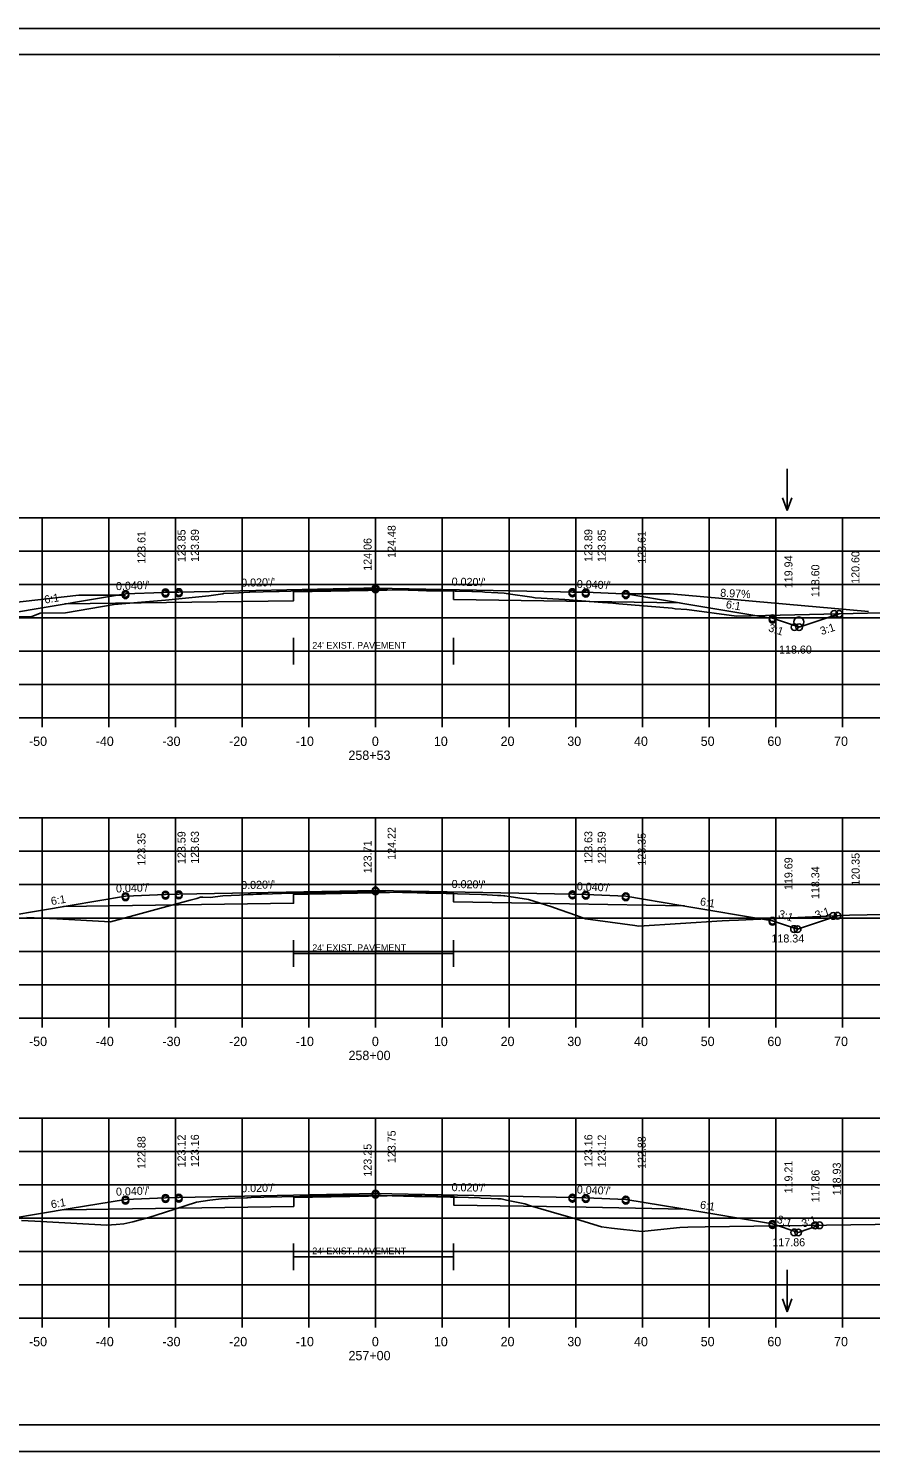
# Model space of a CAD drawing. Extents: x 1175611 to 1176402, y -433344 to -416213.
# Drawn here: x 1175728.9 to 1175855.2, y -420543.3 to -420329.9 of the extents above; entities that cross this region are included whole.
import ezdxf

# ---------------------------------------------------------------- set-up
doc = ezdxf.new("R2010")
doc.units = 0
for name, color, linetype in [('R_Alt Surface', 7, 'Continuous'), ('R_Axis', 7, 'Continuous'), ('R_Axis Annot', 7, 'Continuous'), ('R_Border', 7, 'Continuous'), ('R_Drive', 7, 'Continuous'), ('R_Exist Surface', 7, 'Continuous'), ('R_Fin Surface', 7, 'Continuous'), ('R_Grid', 7, 'Continuous'), ('R_No Plot', 7, 'Continuous'), ('R_Water', 7, 'Continuous'), ('R_Water Annot', 7, 'Continuous'), ('R_Xsect Elev', 7, 'Continuous'), ('R_Xsect Slope', 7, 'Continuous')]:
    doc.layers.add(name, color=color, linetype=linetype)

msp = doc.modelspace()

# ---------------------------------------------------------------- linework, layer by layer
at = {"layer": 'R_Alt Surface'}
for p, q in [((1175768.67, -420423.27), (1175792.67, -420423.27)), ((1175768.67, -420468.6), (1175792.67, -420468.6)), ((1175768.67, -420514.05), (1175792.67, -420514.05))]:
    msp.add_line(p, q, dxfattribs=at)
for points in [[(1175734.38, -420416.19), (1175768.67, -420415.7), (1175768.67, -420414.38), (1175785.47, -420414.05), (1175792.67, -420414.19), (1175792.67, -420415.51), (1175826.52, -420416.02)], [(1175768.67, -420425.27), (1175768.67, -420421.27)], [(1175792.67, -420425.27), (1175792.67, -420421.27)], [(1175734.18, -420461.55), (1175768.67, -420461.06), (1175768.67, -420459.74), (1175785.47, -420459.41), (1175792.67, -420459.55), (1175792.67, -420460.87), (1175810.05, -420461.13), (1175827.29, -420461.47)], [(1175768.67, -420470.6), (1175768.67, -420466.6)], [(1175792.67, -420470.6), (1175792.67, -420466.6)], [(1175734.18, -420507), (1175768.7, -420506.51), (1175768.7, -420505.19), (1175785.5, -420504.86), (1175792.7, -420505), (1175792.7, -420506.32), (1175810.08, -420506.58), (1175827.29, -420506.92)], [(1175768.67, -420516.05), (1175768.67, -420512.05)], [(1175792.67, -420516.05), (1175792.67, -420512.05)]]:
    msp.add_lwpolyline(points, dxfattribs=at)
at = {"layer": 'R_Axis'}
for p, q in [((1175640.97, -420433.27), (1175920.97, -420433.27)), ((1175730.97, -420434.67), (1175730.97, -420433.27)), ((1175740.97, -420434.67), (1175740.97, -420433.27)), ((1175750.97, -420434.67), (1175750.97, -420433.27)), ((1175760.97, -420434.67), (1175760.97, -420433.27)), ((1175770.97, -420434.67), (1175770.97, -420433.27)), ((1175780.97, -420434.67), (1175780.97, -420433.27)), ((1175790.97, -420434.67), (1175790.97, -420433.27)), ((1175800.97, -420434.67), (1175800.97, -420433.27)), ((1175810.97, -420434.67), (1175810.97, -420433.27)), ((1175820.97, -420434.67), (1175820.97, -420433.27)), ((1175830.97, -420434.67), (1175830.97, -420433.27)), ((1175840.97, -420434.67), (1175840.97, -420433.27)), ((1175850.97, -420434.67), (1175850.97, -420433.27)), ((1175640.97, -420478.27), (1175920.97, -420478.27)), ((1175730.97, -420479.67), (1175730.97, -420478.27)), ((1175740.97, -420479.67), (1175740.97, -420478.27)), ((1175750.97, -420479.67), (1175750.97, -420478.27)), ((1175760.97, -420479.67), (1175760.97, -420478.27)), ((1175770.97, -420479.67), (1175770.97, -420478.27)), ((1175780.97, -420479.67), (1175780.97, -420478.27)), ((1175790.97, -420479.67), (1175790.97, -420478.27)), ((1175800.97, -420479.67), (1175800.97, -420478.27)), ((1175810.97, -420479.67), (1175810.97, -420478.27)), ((1175820.97, -420479.67), (1175820.97, -420478.27)), ((1175830.97, -420479.67), (1175830.97, -420478.27)), ((1175840.97, -420479.67), (1175840.97, -420478.27)), ((1175850.97, -420479.67), (1175850.97, -420478.27)), ((1175640.97, -420523.27), (1175920.97, -420523.27)), ((1175730.97, -420524.67), (1175730.97, -420523.27)), ((1175740.97, -420524.67), (1175740.97, -420523.27)), ((1175750.97, -420524.67), (1175750.97, -420523.27)), ((1175760.97, -420524.67), (1175760.97, -420523.27)), ((1175770.97, -420524.67), (1175770.97, -420523.27)), ((1175780.97, -420524.67), (1175780.97, -420523.27)), ((1175790.97, -420524.67), (1175790.97, -420523.27)), ((1175800.97, -420524.67), (1175800.97, -420523.27)), ((1175810.97, -420524.67), (1175810.97, -420523.27)), ((1175820.97, -420524.67), (1175820.97, -420523.27)), ((1175830.97, -420524.67), (1175830.97, -420523.27)), ((1175840.97, -420524.67), (1175840.97, -420523.27)), ((1175850.97, -420524.67), (1175850.97, -420523.27))]:
    msp.add_line(p, q, dxfattribs=at)
at = {"layer": 'R_Border'}
for p, q in [((1175622.97, -420333.81), (1175939.15, -420333.81)), ((1175775.49, -420334.07), (1175775.49, -420334.07)), ((1175775.49, -420334.07), (1175775.49, -420334.07)), ((1175939.15, -420539.27), (1175622.97, -420539.27))]:
    msp.add_line(p, q, dxfattribs=at)
at = {"layer": 'R_Drive'}
for p, q in [((1175736.49, -420414.89), (1175710.06, -420417.81)), ((1175743.47, -420414.89), (1175736.49, -420414.89)), ((1175818.11, -420414.66), (1175825.12, -420414.66)), ((1175825.12, -420414.66), (1175854.87, -420417.33))]:
    msp.add_line(p, q, dxfattribs=at)
at = {"layer": 'R_Exist Surface'}
for points in [[(1175659.88, -420417.01), (1175729.35, -420418.12), (1175730.7, -420417.59), (1175734.5, -420417.52), (1175741.75, -420416.28), (1175745.86, -420415.93), (1175749.46, -420415.62), (1175755.98, -420414.98), (1175758.08, -420414.67), (1175758.15, -420414.63), (1175759.64, -420414.56), (1175761.99, -420414.44), (1175762.06, -420414.44), (1175762.09, -420414.43), (1175766.11, -420414.34), (1175766.53, -420414.33), (1175773.58, -420414.13), (1175773.64, -420414.13), (1175775.58, -420414.08), (1175775.71, -420414.07), (1175779.53, -420414.03), (1175779.74, -420414.03), (1175785.86, -420414.13), (1175786.1, -420414.13), (1175788.58, -420414.2), (1175788.69, -420414.2), (1175792.89, -420414.29), (1175793.09, -420414.29), (1175795.38, -420414.33), (1175795.54, -420414.34), (1175797.02, -420414.39), (1175797.33, -420414.4), (1175799.31, -420414.51), (1175800.26, -420414.57), (1175800.82, -420414.65), (1175804.38, -420415.19), (1175804.87, -420415.25), (1175809.34, -420415.54), (1175815, -420415.99), (1175816.53, -420416.07), (1175817.46, -420416.17), (1175825.42, -420416.84), (1175825.87, -420416.9), (1175827.62, -420417.04), (1175835.06, -420418.01), (1175865.64, -420417.34)], [(1175728.66, -420463.17), (1175733.18, -420463.37), (1175741.23, -420463.83), (1175753.18, -420460.59), (1175754.15, -420460.37), (1175754.7, -420460.17), (1175755.09, -420460.14), (1175756.17, -420460.21), (1175758.06, -420459.94), (1175760.55, -420459.83), (1175761.86, -420459.76), (1175762.59, -420459.73), (1175763.11, -420459.71), (1175763.88, -420459.71), (1175765.49, -420459.67), (1175766.84, -420459.62), (1175768.92, -420459.56), (1175770.53, -420459.53), (1175772.6, -420459.48), (1175773.26, -420459.47), (1175773.45, -420459.46), (1175774.83, -420459.43), (1175776.94, -420459.39), (1175778.38, -420459.37), (1175781.04, -420459.37), (1175782.47, -420459.39), (1175785.01, -420459.45), (1175787.21, -420459.5), (1175788.48, -420459.54), (1175789.87, -420459.57), (1175793.25, -420459.65), (1175796.84, -420459.76), (1175796.95, -420459.76), (1175799.26, -420459.88), (1175799.77, -420459.91), (1175800.18, -420459.93), (1175800.33, -420459.97), (1175800.98, -420460.04), (1175803.89, -420460.51), (1175807.22, -420461.56), (1175808.63, -420462.03), (1175811.08, -420462.89), (1175812.44, -420463.37), (1175819.84, -420464.39), (1175820.43, -420464.48), (1175832.95, -420463.7), (1175833.96, -420463.65), (1175835.4, -420463.57), (1175852, -420462.85), (1175854.69, -420462.8), (1175860.26, -420462.73)], [(1175727.88, -420508.6), (1175729.88, -420508.72), (1175740.69, -420509.34), (1175742.05, -420509.24), (1175743.21, -420509.14), (1175744.56, -420508.8), (1175746.99, -420508.16), (1175749.34, -420507.44), (1175754.12, -420505.87), (1175756.11, -420505.58), (1175757.89, -420505.38), (1175759.84, -420505.28), (1175761.67, -420505.2), (1175761.75, -420505.2), (1175762.31, -420505.18), (1175764.19, -420505.13), (1175769.61, -420505.01), (1175771.12, -420504.97), (1175771.61, -420504.96), (1175772.94, -420504.93), (1175773.37, -420504.92), (1175773.53, -420504.91), (1175775.67, -420504.86), (1175777.14, -420504.85), (1175780.16, -420504.84), (1175781.82, -420504.88), (1175786.81, -420505), (1175787.97, -420505.02), (1175792.22, -420505.11), (1175793.23, -420505.14), (1175796.56, -420505.24), (1175796.81, -420505.25), (1175798.31, -420505.32), (1175799.3, -420505.37), (1175799.78, -420505.39), (1175800.18, -420505.47), (1175800.57, -420505.55), (1175803.32, -420506.13), (1175804.17, -420506.4), (1175808.84, -420507.77), (1175810.42, -420508.22), (1175814.82, -420509.59), (1175816.32, -420509.78), (1175820.87, -420510.27), (1175825.12, -420509.82), (1175826.57, -420509.67), (1175827.77, -420509.64), (1175830.39, -420509.58), (1175881.35, -420508.89)]]:
    msp.add_lwpolyline(points, dxfattribs=at)
at = {"layer": 'R_Fin Surface'}
for points in [[(1175722.3, -420418.2), (1175735.2, -420416.05), (1175735.7, -420415.97), (1175743.47, -420414.68), (1175749.11, -420414.45), (1175749.47, -420414.44), (1175749.59, -420414.43), (1175751.47, -420414.4), (1175779.2, -420413.84), (1175780.97, -420413.81), (1175808.7, -420414.36), (1175810.47, -420414.4), (1175810.59, -420414.4), (1175812.47, -420414.44), (1175818.11, -420414.66), (1175818.47, -420414.68), (1175826.25, -420415.97), (1175826.75, -420416.05), (1175839.65, -420418.2), (1175840.47, -420418.34), (1175844.22, -420419.59), (1175844.46, -420419.67), (1175850.04, -420417.81), (1175850.47, -420417.67)], [(1175714.19, -420462.96), (1175718.89, -420464.53), (1175721.47, -420463.67), (1175735.2, -420461.38), (1175743.47, -420460), (1175749.47, -420459.76), (1175751.47, -420459.72), (1175780.97, -420459.13), (1175810.47, -420459.72), (1175812.47, -420459.76), (1175818.47, -420460), (1175826.75, -420461.38), (1175840.47, -420463.67), (1175844.24, -420464.93), (1175850.22, -420462.93)], [(1175714.5, -420508.53), (1175718.88, -420509.99), (1175721.47, -420509.12), (1175735.2, -420506.83), (1175743.47, -420505.46), (1175749.47, -420505.22), (1175751.47, -420505.18), (1175780.97, -420504.59), (1175810.47, -420505.18), (1175812.47, -420505.22), (1175818.47, -420505.46), (1175826.75, -420506.83), (1175840.47, -420509.12), (1175844.33, -420510.41), (1175847.52, -420509.34)]]:
    msp.add_lwpolyline(points, dxfattribs=at)
at = {"layer": 'R_Grid'}
for p, q in [((1175640.97, -420403.27), (1175920.97, -420403.27)), ((1175730.97, -420433.27), (1175730.97, -420403.27)), ((1175740.97, -420433.27), (1175740.97, -420403.27)), ((1175750.97, -420433.27), (1175750.97, -420403.27)), ((1175760.97, -420433.27), (1175760.97, -420403.27)), ((1175770.97, -420433.27), (1175770.97, -420403.27)), ((1175780.97, -420433.27), (1175780.97, -420403.27)), ((1175790.97, -420433.27), (1175790.97, -420403.27)), ((1175800.97, -420433.27), (1175800.97, -420403.27)), ((1175810.97, -420433.27), (1175810.97, -420403.27)), ((1175820.97, -420433.27), (1175820.97, -420403.27)), ((1175830.97, -420433.27), (1175830.97, -420403.27)), ((1175840.97, -420433.27), (1175840.97, -420403.27)), ((1175850.97, -420433.27), (1175850.97, -420403.27)), ((1175640.97, -420408.27), (1175920.97, -420408.27)), ((1175640.97, -420413.27), (1175920.97, -420413.27)), ((1175640.97, -420418.27), (1175920.97, -420418.27)), ((1175640.97, -420423.27), (1175920.97, -420423.27)), ((1175640.97, -420428.27), (1175920.97, -420428.27)), ((1175640.97, -420433.27), (1175920.97, -420433.27)), ((1175640.97, -420448.27), (1175920.97, -420448.27)), ((1175730.97, -420478.27), (1175730.97, -420448.27)), ((1175740.97, -420478.27), (1175740.97, -420448.27)), ((1175750.97, -420478.27), (1175750.97, -420448.27)), ((1175760.97, -420478.27), (1175760.97, -420448.27)), ((1175770.97, -420478.27), (1175770.97, -420448.27)), ((1175780.97, -420478.27), (1175780.97, -420448.27)), ((1175790.97, -420478.27), (1175790.97, -420448.27)), ((1175800.97, -420478.27), (1175800.97, -420448.27)), ((1175810.97, -420478.27), (1175810.97, -420448.27)), ((1175820.97, -420478.27), (1175820.97, -420448.27)), ((1175830.97, -420478.27), (1175830.97, -420448.27)), ((1175840.97, -420478.27), (1175840.97, -420448.27)), ((1175850.97, -420478.27), (1175850.97, -420448.27)), ((1175640.97, -420453.27), (1175920.97, -420453.27)), ((1175640.97, -420458.27), (1175920.97, -420458.27)), ((1175640.97, -420463.27), (1175920.97, -420463.27)), ((1175640.97, -420468.27), (1175920.97, -420468.27)), ((1175640.97, -420473.27), (1175920.97, -420473.27)), ((1175640.97, -420478.27), (1175920.97, -420478.27)), ((1175640.97, -420493.27), (1175920.97, -420493.27)), ((1175730.97, -420523.27), (1175730.97, -420493.27)), ((1175740.97, -420523.27), (1175740.97, -420493.27)), ((1175750.97, -420523.27), (1175750.97, -420493.27)), ((1175760.97, -420523.27), (1175760.97, -420493.27)), ((1175770.97, -420523.27), (1175770.97, -420493.27)), ((1175780.97, -420523.27), (1175780.97, -420493.27)), ((1175790.97, -420523.27), (1175790.97, -420493.27)), ((1175800.97, -420523.27), (1175800.97, -420493.27)), ((1175810.97, -420523.27), (1175810.97, -420493.27)), ((1175820.97, -420523.27), (1175820.97, -420493.27)), ((1175830.97, -420523.27), (1175830.97, -420493.27)), ((1175840.97, -420523.27), (1175840.97, -420493.27)), ((1175850.97, -420523.27), (1175850.97, -420493.27)), ((1175640.97, -420498.27), (1175920.97, -420498.27)), ((1175640.97, -420503.27), (1175920.97, -420503.27)), ((1175640.97, -420508.27), (1175920.97, -420508.27)), ((1175640.97, -420513.27), (1175920.97, -420513.27)), ((1175640.97, -420518.27), (1175920.97, -420518.27)), ((1175640.97, -420523.27), (1175920.97, -420523.27))]:
    msp.add_line(p, q, dxfattribs=at)
at = {"layer": 'R_No Plot'}
for p, q in [((1175610.57, -420329.92), (1175943.91, -420329.92)), ((1175610.57, -420543.25), (1175943.91, -420543.25))]:
    msp.add_line(p, q, dxfattribs=at)
msp.add_lwpolyline([(1175610.57, -420329.92), (1175943.91, -420329.92), (1175943.91, -420543.25), (1175610.57, -420543.25)], close=True, dxfattribs=at)
for centre in [(1175780.97, -420413.81), (1175780.97, -420414.02), (1175743.47, -420414.68), (1175743.47, -420414.89), (1175749.47, -420414.44), (1175749.47, -420414.65), (1175751.47, -420414.4), (1175751.47, -420414.61), (1175810.47, -420414.4), (1175810.47, -420414.61), (1175812.47, -420414.44), (1175812.47, -420414.65), (1175818.47, -420414.68), (1175818.47, -420414.89), (1175840.47, -420418.34), (1175849.71, -420417.69), (1175850.47, -420417.67), (1175850.47, -420417.67), (1175840.47, -420418.56), (1175843.79, -420419.66), (1175844.46, -420419.67), (1175844.46, -420419.67), (1175743.47, -420460), (1175743.47, -420460.17), (1175749.47, -420459.76), (1175749.47, -420459.93), (1175751.47, -420459.72), (1175751.47, -420459.89), (1175780.97, -420459.13), (1175780.97, -420459.3), (1175810.47, -420459.72), (1175810.47, -420459.89), (1175812.47, -420459.76), (1175812.47, -420459.93), (1175818.47, -420460), (1175818.47, -420460.17), (1175849.56, -420462.96), (1175850.22, -420462.93), (1175850.22, -420462.93), (1175840.47, -420463.67), (1175840.47, -420463.84), (1175843.7, -420464.92), (1175844.24, -420464.93), (1175844.24, -420464.93), (1175743.47, -420505.46), (1175743.47, -420505.65), (1175749.47, -420505.22), (1175749.47, -420505.41), (1175751.47, -420505.18), (1175751.47, -420505.37), (1175780.97, -420504.59), (1175780.97, -420504.78), (1175810.47, -420505.18), (1175810.47, -420505.37), (1175812.47, -420505.22), (1175812.47, -420505.41), (1175818.47, -420505.46), (1175818.47, -420505.65), (1175840.47, -420509.12), (1175840.47, -420509.32), (1175846.85, -420509.35), (1175847.52, -420509.34), (1175847.52, -420509.34), (1175843.72, -420510.4), (1175844.33, -420510.41), (1175844.33, -420510.41)]:
    msp.add_circle(centre, 0.5, dxfattribs=at)
at = {"layer": 'R_Water'}
msp.add_circle((1175844.42, -420418.89), 0.75, dxfattribs=at)
at = {"layer": 'R_Water Annot'}
for p, q in [((1175842.68, -420395.92), (1175842.68, -420402.2)), ((1175842.68, -420402.2), (1175841.98, -420400.28)), ((1175842.68, -420402.2), (1175843.38, -420400.28)), ((1175842.68, -420516.01), (1175842.68, -420522.29)), ((1175842.68, -420522.29), (1175841.98, -420520.37)), ((1175842.68, -420522.29), (1175843.38, -420520.37))]:
    msp.add_line(p, q, dxfattribs=at)

# ---------------------------------------------------------------- texts
at = {"layer": 'R_Alt Surface'}
for p in [(1175771.48, -420422.89), (1175771.48, -420468.22), (1175771.48, -420513.67)]:
    msp.add_text("24' EXIST. PAVEMENT", height=1, dxfattribs=at).set_placement(p)
at = {"layer": 'R_Axis Annot'}
for s, p in [('-50', (1175729.01, -420437.47)), ('-40', (1175739.01, -420437.47)), ('-30', (1175749.01, -420437.47)), ('-20', (1175759.01, -420437.47)), ('-10', (1175769.01, -420437.47)), ('0', (1175780.41, -420437.47)), ('10', (1175789.71, -420437.47)), ('20', (1175799.71, -420437.47)), ('30', (1175809.71, -420437.47)), ('40', (1175819.71, -420437.47)), ('50', (1175829.71, -420437.47)), ('60', (1175839.71, -420437.47)), ('70', (1175849.71, -420437.47)), ('258+53', (1175776.9, -420439.57)), ('-50', (1175729.01, -420482.47)), ('-40', (1175739.01, -420482.47)), ('-30', (1175749.01, -420482.47)), ('-20', (1175759.01, -420482.47)), ('-10', (1175769.01, -420482.47)), ('0', (1175780.41, -420482.47)), ('10', (1175789.71, -420482.47)), ('20', (1175799.71, -420482.47)), ('30', (1175809.71, -420482.47)), ('40', (1175819.71, -420482.47)), ('50', (1175829.71, -420482.47)), ('60', (1175839.71, -420482.47)), ('70', (1175849.71, -420482.47)), ('258+00', (1175776.91, -420484.57)), ('-50', (1175729.01, -420527.47)), ('-40', (1175739.01, -420527.47)), ('-30', (1175749.01, -420527.47)), ('-20', (1175759.01, -420527.47)), ('-10', (1175769.01, -420527.47)), ('0', (1175780.41, -420527.47)), ('10', (1175789.71, -420527.47)), ('20', (1175799.71, -420527.47)), ('30', (1175809.71, -420527.47)), ('40', (1175819.71, -420527.47)), ('50', (1175829.71, -420527.47)), ('60', (1175839.71, -420527.47)), ('70', (1175849.71, -420527.47)), ('257+00', (1175776.91, -420529.57))]:
    msp.add_text(s, height=1.4, dxfattribs=at).set_placement(p)
at = {"layer": 'R_Drive'}
msp.add_text('8.97%', height=1.2, rotation=357.073, dxfattribs=at).set_placement((1175832.62, -420415.1))
at = {"layer": 'R_Xsect Elev'}
for s, p in [('123.85', (1175752.47, -420409.92)), ('123.89', (1175754.47, -420409.88)), ('124.48', (1175783.97, -420409.29)), ('123.89', (1175813.47, -420409.88)), ('123.85', (1175815.47, -420409.92)), ('123.61', (1175746.47, -420410.16)), ('124.06', (1175780.37, -420411.21)), ('123.61', (1175821.47, -420410.16)), ('119.94', (1175843.47, -420413.83)), ('120.60', (1175853.51, -420413.17)), ('118.60', (1175847.5, -420415.17)), ('124.22', (1175783.97, -420454.55)), ('123.35', (1175746.47, -420455.42)), ('123.59', (1175752.47, -420455.18)), ('123.63', (1175754.47, -420455.14)), ('123.71', (1175780.37, -420456.56)), ('123.63', (1175813.47, -420455.14)), ('123.59', (1175815.47, -420455.18)), ('123.35', (1175821.47, -420455.42)), ('119.69', (1175843.47, -420459.08)), ('120.35', (1175853.53, -420458.42)), ('118.34', (1175847.5, -420460.43)), ('122.88', (1175746.47, -420500.89)), ('123.12', (1175752.47, -420500.65)), ('123.16', (1175754.47, -420500.61)), ('123.75', (1175783.97, -420500.02)), ('123.16', (1175813.47, -420500.61)), ('123.12', (1175815.47, -420500.65)), ('122.88', (1175821.47, -420500.89)), ('123.25', (1175780.37, -420502.03)), ('119.21', (1175843.47, -420504.56)), ('117.86', (1175847.52, -420505.91)), ('118.93', (1175850.71, -420504.84))]:
    msp.add_text(s, height=1.2, rotation=90, dxfattribs=at).set_placement(p)
for s, p in [('118.60', (1175841.46, -420423.63)), ('118.34', (1175840.32, -420466.94)), ('117.86', (1175840.46, -420512.48))]:
    msp.add_text(s, height=1.2, dxfattribs=at).set_placement(p)
at = {"layer": 'R_Xsect Slope'}
for s, rotation, p in [("0.040'/'", 2.2906, (1175742.07, -420414.13)), ("0.020'/'", 1.1458, (1175760.83, -420413.61)), ("0.020'/'", 358.8542, (1175792.36, -420413.43)), ("0.040'/'", 357.7094, (1175811.12, -420413.78)), ('6:1', 9.4623, (1175731.4, -420416.15)), ('6:1', 350.5377, (1175833.42, -420416.79)), ('3:1', 341.5651, (1175839.77, -420420.25)), ('3:1', 18.4349, (1175847.84, -420420.87)), ("0.040'/'", 2.2906, (1175742.07, -420459.46)), ("0.020'/'", 1.1458, (1175760.83, -420458.94)), ("0.020'/'", 358.8542, (1175792.36, -420458.76)), ("0.040'/'", 357.7094, (1175811.12, -420459.11)), ('6:1', 9.4623, (1175732.39, -420461.35)), ('6:1', 350.5377, (1175829.55, -420461.35)), ('3:1', 341.5651, (1175841.24, -420463.13)), ('3:1', 18.4349, (1175847.07, -420463.45)), ("0.020'/'", 1.1458, (1175760.83, -420504.39)), ("0.020'/'", 358.8542, (1175792.36, -420504.21)), ('6:1', 9.4623, (1175732.39, -420506.8)), ("0.040'/'", 2.2906, (1175742.07, -420504.91)), ("0.040'/'", 357.7094, (1175811.12, -420504.56)), ('6:1', 350.5377, (1175829.55, -420506.8)), ('3:1', 341.5651, (1175841.03, -420508.92)), ('3:1', 18.4349, (1175845.07, -420509.69))]:
    msp.add_text(s, height=1.2, rotation=rotation, dxfattribs=at).set_placement(p)

doc.saveas('drawing.dxf')
